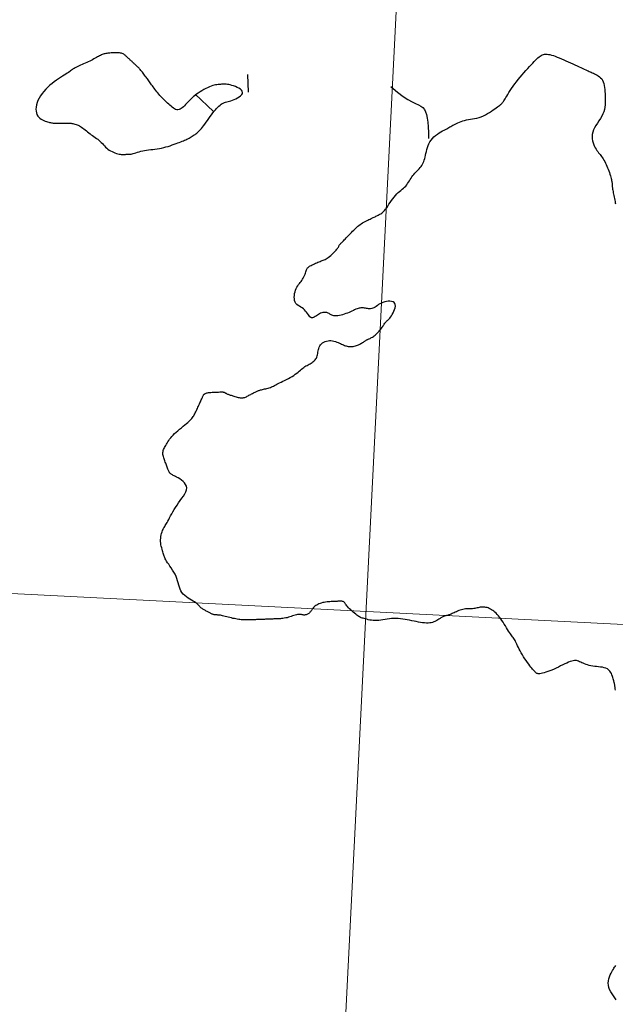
# Model space of a CAD drawing. Header units: millimetres. Extents: x 32690613 to 32693367, y 5343692 to 5344708.
# Tile 260 of 656: x 32692772 to 32692805, y 5343919 to 5343974. Entities that reach past the tile are written whole.
import ezdxf

# ---------------------------------------------------------------- set-up
doc = ezdxf.new("R2010")
doc.units = ezdxf.units.MM
doc.header["$LTSCALE"] = 20
doc.layers.get('0').update_dxf_attribs({"lineweight": 18})
doc.layers.get('Defpoints').update_dxf_attribs({"color": 11, "lineweight": 18})
doc.layers.add('02-DGM_HL_493.00', color=102, linetype='Continuous')

# ---------------------------------------------------------------- blocks, each defined once
blk = doc.blocks.new('A$C78070446')
for p, q in [((4470080.727, 5342716.075), (4470043.074, 5342296.396)), ((4469459.192, 5342510.292), (4470208.776, 5342443.041))]:
    blk.add_line(p, q)

msp = doc.modelspace()

# ---------------------------------------------------------------- linework, layer by layer
at = {"layer": '02-DGM_HL_493.00', "elevation": 493, "flags": 128}
msp.add_lwpolyline([(32692781.045, 5343969.318), (32692780.985, 5343969.254), (32692780.925, 5343969.191), (32692780.865, 5343969.132), (32692780.805, 5343969.08), (32692780.744, 5343969.035), (32692780.683, 5343968.999), (32692780.621, 5343968.976), (32692780.559, 5343968.966), (32692780.496, 5343968.971), (32692780.433, 5343968.989), (32692780.369, 5343969.02), (32692780.305, 5343969.06), (32692780.241, 5343969.108), (32692780.176, 5343969.162), (32692780.111, 5343969.22), (32692780.046, 5343969.279), (32692779.981, 5343969.339), (32692779.917, 5343969.4), (32692779.852, 5343969.46), (32692779.789, 5343969.522), (32692779.726, 5343969.584), (32692779.664, 5343969.647), (32692779.603, 5343969.711), (32692779.543, 5343969.777), (32692779.485, 5343969.844), (32692779.428, 5343969.912), (32692779.374, 5343969.981), (32692779.32, 5343970.049), (32692779.269, 5343970.117), (32692779.22, 5343970.184), (32692779.173, 5343970.249), (32692779.127, 5343970.311), (32692779.084, 5343970.37), (32692779.043, 5343970.427), (32692779.003, 5343970.482), (32692778.964, 5343970.536), (32692778.926, 5343970.589), (32692778.888, 5343970.642), (32692778.849, 5343970.695), (32692778.81, 5343970.749), (32692778.77, 5343970.804), (32692778.729, 5343970.86), (32692778.688, 5343970.917), (32692778.646, 5343970.973), (32692778.605, 5343971.028), (32692778.564, 5343971.08), (32692778.524, 5343971.131), (32692778.485, 5343971.178), (32692778.447, 5343971.222), (32692778.411, 5343971.262), (32692778.376, 5343971.299), (32692778.341, 5343971.334), (32692778.308, 5343971.367), (32692778.275, 5343971.399), (32692778.242, 5343971.429), (32692778.21, 5343971.459), (32692778.177, 5343971.489), (32692778.145, 5343971.519), (32692778.112, 5343971.549), (32692778.08, 5343971.579), (32692778.047, 5343971.609), (32692778.015, 5343971.639), (32692777.983, 5343971.669), (32692777.95, 5343971.699), (32692777.918, 5343971.729), (32692777.885, 5343971.759), (32692777.853, 5343971.789), (32692777.82, 5343971.819), (32692777.788, 5343971.849), (32692777.755, 5343971.879), (32692777.723, 5343971.909), (32692777.691, 5343971.939), (32692777.658, 5343971.969), (32692777.625, 5343971.999), (32692777.591, 5343972.027), (32692777.556, 5343972.054), (32692777.519, 5343972.079), (32692777.479, 5343972.101), (32692777.437, 5343972.12), (32692777.391, 5343972.136), (32692777.342, 5343972.148), (32692777.289, 5343972.156), (32692777.234, 5343972.162), (32692777.176, 5343972.164), (32692777.117, 5343972.165), (32692777.056, 5343972.164), (32692776.994, 5343972.162), (32692776.931, 5343972.16), (32692776.869, 5343972.157), (32692776.807, 5343972.155), (32692776.746, 5343972.151), (32692776.685, 5343972.147), (32692776.626, 5343972.141), (32692776.569, 5343972.134), (32692776.514, 5343972.125), (32692776.461, 5343972.114), (32692776.41, 5343972.1), (32692776.361, 5343972.084), (32692776.313, 5343972.065), (32692776.265, 5343972.044), (32692776.216, 5343972.019), (32692776.164, 5343971.993), (32692776.11, 5343971.963), (32692776.051, 5343971.931), (32692775.987, 5343971.896), (32692775.919, 5343971.859), (32692775.846, 5343971.82), (32692775.77, 5343971.779), (32692775.691, 5343971.738), (32692775.608, 5343971.697), (32692775.524, 5343971.655), (32692775.438, 5343971.615), (32692775.35, 5343971.576), (32692775.262, 5343971.538), (32692775.176, 5343971.5), (32692775.091, 5343971.464), (32692775.009, 5343971.429), (32692774.932, 5343971.394), (32692774.861, 5343971.36), (32692774.796, 5343971.326), (32692774.738, 5343971.292), (32692774.686, 5343971.258), (32692774.636, 5343971.224), (32692774.587, 5343971.187), (32692774.537, 5343971.149), (32692774.482, 5343971.108), (32692774.42, 5343971.064), (32692774.349, 5343971.017), (32692774.267, 5343970.964), (32692774.175, 5343970.907), (32692774.075, 5343970.845), (32692773.967, 5343970.777), (32692773.854, 5343970.704), (32692773.737, 5343970.623), (32692773.617, 5343970.536), (32692773.496, 5343970.441), (32692773.375, 5343970.339), (32692773.257, 5343970.23), (32692773.142, 5343970.115), (32692773.034, 5343969.996), (32692772.933, 5343969.873), (32692772.843, 5343969.747), (32692772.764, 5343969.62), (32692772.699, 5343969.493), (32692772.649, 5343969.366), (32692772.614, 5343969.241), (32692772.594, 5343969.12), (32692772.588, 5343969.004), (32692772.595, 5343968.894), (32692772.615, 5343968.792), (32692772.647, 5343968.699), (32692772.691, 5343968.617), (32692772.747, 5343968.546), (32692772.811, 5343968.487), (32692772.881, 5343968.437), (32692772.956, 5343968.396), (32692773.032, 5343968.362), (32692773.107, 5343968.334), (32692773.179, 5343968.311), (32692773.246, 5343968.291), (32692773.306, 5343968.274), (32692773.359, 5343968.259), (32692773.409, 5343968.246), (32692773.455, 5343968.235), (32692773.501, 5343968.226), (32692773.548, 5343968.219), (32692773.598, 5343968.213), (32692773.653, 5343968.209), (32692773.713, 5343968.207), (32692773.778, 5343968.206), (32692773.847, 5343968.207), (32692773.918, 5343968.208), (32692773.99, 5343968.209), (32692774.061, 5343968.212), (32692774.13, 5343968.214), (32692774.194, 5343968.217), (32692774.254, 5343968.219), (32692774.31, 5343968.221), (32692774.363, 5343968.222), (32692774.413, 5343968.222), (32692774.462, 5343968.22), (32692774.511, 5343968.217), (32692774.561, 5343968.212), (32692774.612, 5343968.205), (32692774.666, 5343968.196), (32692774.722, 5343968.183), (32692774.78, 5343968.167), (32692774.84, 5343968.148), (32692774.901, 5343968.125), (32692774.964, 5343968.098), (32692775.027, 5343968.066), (32692775.091, 5343968.029), (32692775.155, 5343967.988), (32692775.22, 5343967.942), (32692775.285, 5343967.892), (32692775.351, 5343967.84), (32692775.418, 5343967.786), (32692775.485, 5343967.731), (32692775.554, 5343967.676), (32692775.624, 5343967.622), (32692775.696, 5343967.569), (32692775.768, 5343967.517), (32692775.841, 5343967.466), (32692775.914, 5343967.414), (32692775.986, 5343967.362), (32692776.056, 5343967.308), (32692776.125, 5343967.252), (32692776.191, 5343967.194), (32692776.255, 5343967.132), (32692776.317, 5343967.069), (32692776.377, 5343967.004), (32692776.438, 5343966.94), (32692776.5, 5343966.876), (32692776.564, 5343966.816), (32692776.631, 5343966.758), (32692776.703, 5343966.705), (32692776.779, 5343966.658), (32692776.859, 5343966.616), (32692776.94, 5343966.579), (32692777.022, 5343966.548), (32692777.103, 5343966.521), (32692777.181, 5343966.5), (32692777.254, 5343966.483), (32692777.32, 5343966.471), (32692777.38, 5343966.463), (32692777.432, 5343966.458), (32692777.478, 5343966.457), (32692777.519, 5343966.458), (32692777.556, 5343966.46), (32692777.591, 5343966.463), (32692777.623, 5343966.465), (32692777.654, 5343966.467), (32692777.686, 5343966.468), (32692777.718, 5343966.468), (32692777.752, 5343966.467), (32692777.79, 5343966.468), (32692777.831, 5343966.471), (32692777.877, 5343966.476), (32692777.928, 5343966.484), (32692777.987, 5343966.497), (32692778.052, 5343966.514), (32692778.125, 5343966.535), (32692778.205, 5343966.559), (32692778.291, 5343966.585), (32692778.382, 5343966.611), (32692778.48, 5343966.637), (32692778.582, 5343966.661), (32692778.688, 5343966.683), (32692778.799, 5343966.701), (32692778.913, 5343966.716), (32692779.03, 5343966.73), (32692779.15, 5343966.744), (32692779.271, 5343966.758), (32692779.394, 5343966.775), (32692779.518, 5343966.794), (32692779.642, 5343966.817), (32692779.766, 5343966.845), (32692779.889, 5343966.878), (32692780.009, 5343966.913), (32692780.127, 5343966.951), (32692780.24, 5343966.99), (32692780.349, 5343967.029), (32692780.452, 5343967.067), (32692780.548, 5343967.103), (32692780.637, 5343967.136), (32692780.719, 5343967.168), (32692780.795, 5343967.197), (32692780.867, 5343967.226), (32692780.934, 5343967.254), (32692780.999, 5343967.282), (32692781.061, 5343967.311), (32692781.123, 5343967.342), (32692781.184, 5343967.375), (32692781.245, 5343967.409), (32692781.304, 5343967.444), (32692781.362, 5343967.48), (32692781.418, 5343967.516), (32692781.472, 5343967.552), (32692781.523, 5343967.587), (32692781.57, 5343967.621), (32692781.614, 5343967.653), (32692781.656, 5343967.686), (32692781.696, 5343967.72), (32692781.737, 5343967.759), (32692781.78, 5343967.803), (32692781.825, 5343967.854), (32692781.875, 5343967.914), (32692781.932, 5343967.985), (32692781.994, 5343968.069), (32692782.063, 5343968.162), (32692782.137, 5343968.263), (32692782.214, 5343968.369), (32692782.292, 5343968.478), (32692782.371, 5343968.586), (32692782.449, 5343968.692), (32692782.525, 5343968.792), (32692782.598, 5343968.885), (32692782.668, 5343968.97), (32692782.735, 5343969.047), (32692782.8, 5343969.116), (32692782.863, 5343969.177), (32692782.925, 5343969.23), (32692782.986, 5343969.276), (32692783.047, 5343969.313), (32692783.109, 5343969.343), (32692783.171, 5343969.368), (32692783.236, 5343969.388), (32692783.304, 5343969.407), (32692783.376, 5343969.425), (32692783.452, 5343969.446), (32692783.535, 5343969.471), (32692783.624, 5343969.502), (32692783.719, 5343969.541), (32692783.817, 5343969.587), (32692783.913, 5343969.638), (32692784.002, 5343969.694), (32692784.079, 5343969.754), (32692784.139, 5343969.816), (32692784.178, 5343969.879), (32692784.19, 5343969.942), (32692784.173, 5343970.003), (32692784.129, 5343970.063), (32692784.064, 5343970.12), (32692783.983, 5343970.173), (32692783.89, 5343970.222), (32692783.791, 5343970.266), (32692783.689, 5343970.304), (32692783.591, 5343970.335), (32692783.5, 5343970.359), (32692783.416, 5343970.377), (32692783.338, 5343970.388), (32692783.266, 5343970.395), (32692783.197, 5343970.399), (32692783.131, 5343970.399), (32692783.068, 5343970.398), (32692783.005, 5343970.396), (32692782.942, 5343970.393), (32692782.879, 5343970.389), (32692782.813, 5343970.384), (32692782.745, 5343970.375), (32692782.673, 5343970.362), (32692782.596, 5343970.345), (32692782.514, 5343970.321), (32692782.425, 5343970.29), (32692782.329, 5343970.251), (32692782.228, 5343970.205), (32692782.123, 5343970.153), (32692782.016, 5343970.096), (32692781.909, 5343970.036), (32692781.804, 5343969.972), (32692781.704, 5343969.907), (32692781.609, 5343969.841), (32692781.521, 5343969.775), (32692781.441, 5343969.709), (32692781.366, 5343969.644), (32692781.296, 5343969.578), (32692781.23, 5343969.513), (32692781.167, 5343969.448), (32692781.106, 5343969.383)], close=True, dxfattribs=at)
for points in [[(32692805.124, 5343936.4), (32692805.113, 5343936.458), (32692805.105, 5343936.51), (32692805.099, 5343936.555), (32692805.093, 5343936.596), (32692805.089, 5343936.632), (32692805.086, 5343936.665), (32692805.082, 5343936.695), (32692805.078, 5343936.723), (32692805.073, 5343936.751), (32692805.068, 5343936.779), (32692805.061, 5343936.809), (32692805.053, 5343936.842), (32692805.042, 5343936.879), (32692805.03, 5343936.922), (32692805.016, 5343936.972), (32692804.999, 5343937.029), (32692804.98, 5343937.095), (32692804.956, 5343937.167), (32692804.928, 5343937.244), (32692804.893, 5343937.321), (32692804.851, 5343937.396), (32692804.8, 5343937.467), (32692804.74, 5343937.53), (32692804.669, 5343937.583), (32692804.587, 5343937.624), (32692804.494, 5343937.654), (32692804.394, 5343937.676), (32692804.288, 5343937.692), (32692804.179, 5343937.704), (32692804.068, 5343937.714), (32692803.958, 5343937.726), (32692803.851, 5343937.74), (32692803.749, 5343937.759), (32692803.652, 5343937.783), (32692803.559, 5343937.81), (32692803.472, 5343937.84), (32692803.39, 5343937.871), (32692803.313, 5343937.903), (32692803.242, 5343937.934), (32692803.175, 5343937.964), (32692803.114, 5343937.991), (32692803.056, 5343938.015), (32692803, 5343938.035), (32692802.943, 5343938.049), (32692802.883, 5343938.056), (32692802.82, 5343938.056), (32692802.75, 5343938.047), (32692802.672, 5343938.028), (32692802.585, 5343937.999), (32692802.489, 5343937.96), (32692802.386, 5343937.914), (32692802.276, 5343937.863), (32692802.161, 5343937.807), (32692802.042, 5343937.749), (32692801.921, 5343937.69), (32692801.798, 5343937.632), (32692801.676, 5343937.577), (32692801.555, 5343937.524), (32692801.436, 5343937.476), (32692801.323, 5343937.433), (32692801.216, 5343937.395), (32692801.117, 5343937.363), (32692801.027, 5343937.338), (32692800.949, 5343937.321), (32692800.882, 5343937.312), (32692800.827, 5343937.31), (32692800.781, 5343937.314), (32692800.744, 5343937.323), (32692800.712, 5343937.337), (32692800.686, 5343937.354), (32692800.662, 5343937.373), (32692800.64, 5343937.392), (32692800.618, 5343937.413), (32692800.596, 5343937.434), (32692800.571, 5343937.459), (32692800.543, 5343937.489), (32692800.51, 5343937.525), (32692800.473, 5343937.57), (32692800.429, 5343937.623), (32692800.378, 5343937.688), (32692800.32, 5343937.765), (32692800.255, 5343937.852), (32692800.185, 5343937.948), (32692800.112, 5343938.051), (32692800.039, 5343938.158), (32692799.967, 5343938.268), (32692799.897, 5343938.378), (32692799.833, 5343938.487), (32692799.775, 5343938.592), (32692799.722, 5343938.693), (32692799.675, 5343938.789), (32692799.632, 5343938.88), (32692799.592, 5343938.965), (32692799.555, 5343939.045), (32692799.52, 5343939.117), (32692799.486, 5343939.182), (32692799.452, 5343939.24), (32692799.419, 5343939.292), (32692799.384, 5343939.341), (32692799.348, 5343939.39), (32692799.309, 5343939.441), (32692799.269, 5343939.496), (32692799.225, 5343939.558), (32692799.177, 5343939.629), (32692799.125, 5343939.71), (32692799.069, 5343939.801), (32692799.01, 5343939.898), (32692798.949, 5343940), (32692798.885, 5343940.104), (32692798.82, 5343940.207), (32692798.754, 5343940.307), (32692798.688, 5343940.402), (32692798.622, 5343940.489), (32692798.556, 5343940.569), (32692798.491, 5343940.642), (32692798.426, 5343940.708), (32692798.361, 5343940.767), (32692798.296, 5343940.82), (32692798.232, 5343940.868), (32692798.168, 5343940.91), (32692798.104, 5343940.946), (32692798.04, 5343940.978), (32692797.976, 5343941.004), (32692797.913, 5343941.025), (32692797.85, 5343941.041), (32692797.787, 5343941.051), (32692797.724, 5343941.056), (32692797.662, 5343941.057), (32692797.599, 5343941.052), (32692797.537, 5343941.043), (32692797.475, 5343941.031), (32692797.413, 5343941.018), (32692797.351, 5343941.004), (32692797.289, 5343940.99), (32692797.227, 5343940.979), (32692797.164, 5343940.97), (32692797.102, 5343940.966), (32692797.039, 5343940.964), (32692796.976, 5343940.964), (32692796.911, 5343940.964), (32692796.845, 5343940.963), (32692796.778, 5343940.961), (32692796.709, 5343940.955), (32692796.637, 5343940.944), (32692796.564, 5343940.928), (32692796.489, 5343940.908), (32692796.413, 5343940.883), (32692796.338, 5343940.856), (32692796.265, 5343940.826), (32692796.194, 5343940.796), (32692796.125, 5343940.767), (32692796.062, 5343940.738), (32692796.003, 5343940.712), (32692795.948, 5343940.688), (32692795.898, 5343940.666), (32692795.853, 5343940.647), (32692795.81, 5343940.629), (32692795.771, 5343940.614), (32692795.734, 5343940.602), (32692795.7, 5343940.591), (32692795.668, 5343940.582), (32692795.638, 5343940.575), (32692795.609, 5343940.569), (32692795.58, 5343940.562), (32692795.552, 5343940.556), (32692795.523, 5343940.548), (32692795.494, 5343940.538), (32692795.464, 5343940.526), (32692795.432, 5343940.511), (32692795.399, 5343940.493), (32692795.364, 5343940.472), (32692795.327, 5343940.449), (32692795.288, 5343940.424), (32692795.246, 5343940.397), (32692795.202, 5343940.368), (32692795.154, 5343940.339), (32692795.104, 5343940.308), (32692795.05, 5343940.278), (32692794.991, 5343940.249), (32692794.927, 5343940.223), (32692794.858, 5343940.199), (32692794.783, 5343940.18), (32692794.701, 5343940.166), (32692794.611, 5343940.159), (32692794.513, 5343940.159), (32692794.409, 5343940.165), (32692794.298, 5343940.178), (32692794.182, 5343940.194), (32692794.062, 5343940.215), (32692793.939, 5343940.238), (32692793.814, 5343940.264), (32692793.688, 5343940.29), (32692793.562, 5343940.316), (32692793.436, 5343940.341), (32692793.31, 5343940.364), (32692793.184, 5343940.385), (32692793.059, 5343940.401), (32692792.933, 5343940.413), (32692792.808, 5343940.418), (32692792.683, 5343940.417), (32692792.558, 5343940.409), (32692792.434, 5343940.395), (32692792.311, 5343940.376), (32692792.19, 5343940.356), (32692792.071, 5343940.336), (32692791.954, 5343940.318), (32692791.839, 5343940.305), (32692791.728, 5343940.297), (32692791.621, 5343940.296), (32692791.518, 5343940.302), (32692791.419, 5343940.314), (32692791.326, 5343940.33), (32692791.238, 5343940.348), (32692791.157, 5343940.368), (32692791.082, 5343940.388), (32692791.015, 5343940.408), (32692790.955, 5343940.425), (32692790.902, 5343940.442), (32692790.853, 5343940.459), (32692790.806, 5343940.478), (32692790.759, 5343940.5), (32692790.711, 5343940.527), (32692790.66, 5343940.56), (32692790.605, 5343940.6), (32692790.542, 5343940.649), (32692790.475, 5343940.705), (32692790.406, 5343940.765), (32692790.335, 5343940.829), (32692790.266, 5343940.895), (32692790.2, 5343940.96), (32692790.139, 5343941.022), (32692790.085, 5343941.08), (32692790.041, 5343941.133), (32692790.004, 5343941.179), (32692789.974, 5343941.22), (32692789.948, 5343941.256), (32692789.926, 5343941.286), (32692789.906, 5343941.312), (32692789.887, 5343941.333), (32692789.866, 5343941.35), (32692789.844, 5343941.363), (32692789.819, 5343941.372), (32692789.792, 5343941.378), (32692789.764, 5343941.382), (32692789.735, 5343941.384), (32692789.705, 5343941.384), (32692789.674, 5343941.384), (32692789.643, 5343941.383), (32692789.611, 5343941.381), (32692789.579, 5343941.38), (32692789.545, 5343941.379), (32692789.507, 5343941.377), (32692789.466, 5343941.376), (32692789.42, 5343941.374), (32692789.368, 5343941.372), (32692789.31, 5343941.37), (32692789.243, 5343941.367), (32692789.171, 5343941.364), (32692789.094, 5343941.359), (32692789.013, 5343941.353), (32692788.931, 5343941.345), (32692788.848, 5343941.334), (32692788.766, 5343941.32), (32692788.687, 5343941.304), (32692788.611, 5343941.283), (32692788.54, 5343941.259), (32692788.473, 5343941.232), (32692788.411, 5343941.203), (32692788.353, 5343941.17), (32692788.3, 5343941.136), (32692788.252, 5343941.1), (32692788.21, 5343941.063), (32692788.172, 5343941.024), (32692788.138, 5343940.985), (32692788.108, 5343940.946), (32692788.08, 5343940.906), (32692788.054, 5343940.868), (32692788.027, 5343940.831), (32692788, 5343940.795), (32692787.971, 5343940.761), (32692787.94, 5343940.73), (32692787.906, 5343940.702), (32692787.87, 5343940.677), (32692787.833, 5343940.655), (32692787.794, 5343940.637), (32692787.754, 5343940.624), (32692787.713, 5343940.615), (32692787.671, 5343940.611), (32692787.629, 5343940.611), (32692787.587, 5343940.616), (32692787.543, 5343940.622), (32692787.497, 5343940.63), (32692787.448, 5343940.636), (32692787.397, 5343940.64), (32692787.341, 5343940.64), (32692787.281, 5343940.634), (32692787.217, 5343940.622), (32692787.148, 5343940.605), (32692787.076, 5343940.583), (32692787.001, 5343940.559), (32692786.924, 5343940.533), (32692786.845, 5343940.507), (32692786.766, 5343940.483), (32692786.688, 5343940.461), (32692786.61, 5343940.443), (32692786.533, 5343940.429), (32692786.457, 5343940.418), (32692786.384, 5343940.41), (32692786.312, 5343940.404), (32692786.243, 5343940.4), (32692786.176, 5343940.397), (32692786.112, 5343940.394), (32692786.051, 5343940.392), (32692785.993, 5343940.389), (32692785.937, 5343940.387), (32692785.883, 5343940.385), (32692785.831, 5343940.383), (32692785.779, 5343940.381), (32692785.729, 5343940.379), (32692785.679, 5343940.377), (32692785.629, 5343940.375), (32692785.578, 5343940.373), (32692785.527, 5343940.371), (32692785.475, 5343940.369), (32692785.421, 5343940.367), (32692785.365, 5343940.365), (32692785.307, 5343940.363), (32692785.246, 5343940.36), (32692785.182, 5343940.358), (32692785.116, 5343940.355), (32692785.048, 5343940.353), (32692784.979, 5343940.35), (32692784.911, 5343940.347), (32692784.843, 5343940.345), (32692784.777, 5343940.342), (32692784.713, 5343940.339), (32692784.652, 5343940.337), (32692784.593, 5343940.335), (32692784.536, 5343940.333), (32692784.48, 5343940.332), (32692784.423, 5343940.332), (32692784.366, 5343940.333), (32692784.307, 5343940.335), (32692784.246, 5343940.338), (32692784.182, 5343940.342), (32692784.114, 5343940.348), (32692784.044, 5343940.356), (32692783.971, 5343940.366), (32692783.895, 5343940.377), (32692783.816, 5343940.39), (32692783.735, 5343940.406), (32692783.651, 5343940.423), (32692783.564, 5343940.443), (32692783.477, 5343940.464), (32692783.39, 5343940.486), (32692783.304, 5343940.507), (32692783.221, 5343940.529), (32692783.143, 5343940.549), (32692783.069, 5343940.566), (32692783.002, 5343940.581), (32692782.943, 5343940.593), (32692782.891, 5343940.601), (32692782.845, 5343940.607), (32692782.804, 5343940.611), (32692782.768, 5343940.614), (32692782.735, 5343940.615), (32692782.704, 5343940.617), (32692782.676, 5343940.618), (32692782.648, 5343940.621), (32692782.62, 5343940.624), (32692782.593, 5343940.629), (32692782.565, 5343940.635), (32692782.538, 5343940.643), (32692782.509, 5343940.652), (32692782.479, 5343940.663), (32692782.448, 5343940.676), (32692782.415, 5343940.692), (32692782.381, 5343940.709), (32692782.346, 5343940.728), (32692782.309, 5343940.748), (32692782.271, 5343940.769), (32692782.233, 5343940.791), (32692782.193, 5343940.813), (32692782.153, 5343940.834), (32692782.112, 5343940.855), (32692782.071, 5343940.876), (32692782.031, 5343940.898), (32692781.991, 5343940.92), (32692781.952, 5343940.943), (32692781.915, 5343940.967), (32692781.879, 5343940.994), (32692781.845, 5343941.022), (32692781.814, 5343941.054), (32692781.783, 5343941.088), (32692781.75, 5343941.124), (32692781.715, 5343941.163), (32692781.674, 5343941.205), (32692781.625, 5343941.248), (32692781.568, 5343941.294), (32692781.499, 5343941.342), (32692781.418, 5343941.393), (32692781.328, 5343941.446), (32692781.231, 5343941.503), (32692781.133, 5343941.564), (32692781.035, 5343941.631), (32692780.942, 5343941.704), (32692780.857, 5343941.783), (32692780.784, 5343941.871), (32692780.725, 5343941.966), (32692780.677, 5343942.068), (32692780.639, 5343942.177), (32692780.606, 5343942.291), (32692780.574, 5343942.409), (32692780.541, 5343942.53), (32692780.503, 5343942.652), (32692780.456, 5343942.775), (32692780.399, 5343942.898), (32692780.333, 5343943.019), (32692780.262, 5343943.136), (32692780.188, 5343943.249), (32692780.114, 5343943.357), (32692780.043, 5343943.457), (32692779.978, 5343943.548), (32692779.923, 5343943.63), (32692779.878, 5343943.701), (32692779.844, 5343943.763), (32692779.818, 5343943.819), (32692779.798, 5343943.87), (32692779.783, 5343943.92), (32692779.769, 5343943.97), (32692779.754, 5343944.023), (32692779.738, 5343944.081), (32692779.718, 5343944.147), (32692779.696, 5343944.219), (32692779.672, 5343944.297), (32692779.648, 5343944.38), (32692779.627, 5343944.467), (32692779.608, 5343944.557), (32692779.594, 5343944.649), (32692779.587, 5343944.743), (32692779.587, 5343944.836), (32692779.594, 5343944.929), (32692779.607, 5343945.021), (32692779.625, 5343945.109), (32692779.647, 5343945.194), (32692779.672, 5343945.274), (32692779.699, 5343945.348), (32692779.728, 5343945.415), (32692779.757, 5343945.476), (32692779.786, 5343945.53), (32692779.817, 5343945.582), (32692779.849, 5343945.634), (32692779.884, 5343945.687), (32692779.92, 5343945.745), (32692779.959, 5343945.81), (32692780.001, 5343945.885), (32692780.047, 5343945.97), (32692780.096, 5343946.066), (32692780.151, 5343946.171), (32692780.21, 5343946.284), (32692780.275, 5343946.402), (32692780.346, 5343946.526), (32692780.423, 5343946.652), (32692780.508, 5343946.78), (32692780.6, 5343946.909), (32692780.695, 5343947.037), (32692780.788, 5343947.163), (32692780.874, 5343947.288), (32692780.949, 5343947.409), (32692781.007, 5343947.527), (32692781.044, 5343947.64), (32692781.054, 5343947.747), (32692781.036, 5343947.848), (32692780.991, 5343947.942), (32692780.927, 5343948.029), (32692780.847, 5343948.109), (32692780.758, 5343948.181), (32692780.665, 5343948.246), (32692780.574, 5343948.302), (32692780.489, 5343948.35), (32692780.415, 5343948.39), (32692780.351, 5343948.422), (32692780.298, 5343948.449), (32692780.253, 5343948.471), (32692780.215, 5343948.49), (32692780.183, 5343948.508), (32692780.157, 5343948.526), (32692780.134, 5343948.545), (32692780.113, 5343948.566), (32692780.095, 5343948.59), (32692780.078, 5343948.617), (32692780.062, 5343948.648), (32692780.046, 5343948.681), (32692780.031, 5343948.719), (32692780.015, 5343948.759), (32692779.998, 5343948.803), (32692779.98, 5343948.852), (32692779.961, 5343948.903), (32692779.94, 5343948.957), (32692779.919, 5343949.014), (32692779.897, 5343949.073), (32692779.874, 5343949.133), (32692779.851, 5343949.194), (32692779.828, 5343949.256), (32692779.805, 5343949.317), (32692779.782, 5343949.379), (32692779.762, 5343949.44), (32692779.744, 5343949.5), (32692779.729, 5343949.56), (32692779.719, 5343949.619), (32692779.714, 5343949.678), (32692779.715, 5343949.735), (32692779.722, 5343949.791), (32692779.736, 5343949.846), (32692779.755, 5343949.901), (32692779.779, 5343949.956), (32692779.807, 5343950.013), (32692779.84, 5343950.07), (32692779.875, 5343950.13), (32692779.914, 5343950.193), (32692779.954, 5343950.259), (32692779.997, 5343950.327), (32692780.044, 5343950.399), (32692780.096, 5343950.472), (32692780.153, 5343950.549), (32692780.217, 5343950.627), (32692780.289, 5343950.707), (32692780.368, 5343950.789), (32692780.457, 5343950.872), (32692780.552, 5343950.956), (32692780.652, 5343951.039), (32692780.753, 5343951.121), (32692780.852, 5343951.201), (32692780.949, 5343951.278), (32692781.038, 5343951.35), (32692781.119, 5343951.419), (32692781.189, 5343951.482), (32692781.249, 5343951.54), (32692781.301, 5343951.594), (32692781.345, 5343951.646), (32692781.383, 5343951.697), (32692781.417, 5343951.747), (32692781.448, 5343951.798), (32692781.478, 5343951.85), (32692781.507, 5343951.904), (32692781.536, 5343951.961), (32692781.565, 5343952.02), (32692781.594, 5343952.08), (32692781.623, 5343952.142), (32692781.652, 5343952.204), (32692781.68, 5343952.268), (32692781.709, 5343952.331), (32692781.738, 5343952.395), (32692781.766, 5343952.458), (32692781.794, 5343952.519), (32692781.821, 5343952.579), (32692781.847, 5343952.636), (32692781.871, 5343952.689), (32692781.894, 5343952.739), (32692781.914, 5343952.784), (32692781.932, 5343952.824), (32692781.948, 5343952.859), (32692781.963, 5343952.89), (32692781.976, 5343952.917), (32692781.99, 5343952.941), (32692782.003, 5343952.962), (32692782.016, 5343952.98), (32692782.031, 5343952.997), (32692782.046, 5343953.013), (32692782.065, 5343953.027), (32692782.086, 5343953.04), (32692782.112, 5343953.052), (32692782.143, 5343953.063), (32692782.18, 5343953.073), (32692782.225, 5343953.082), (32692782.277, 5343953.09), (32692782.338, 5343953.097), (32692782.407, 5343953.103), (32692782.48, 5343953.109), (32692782.556, 5343953.113), (32692782.633, 5343953.117), (32692782.708, 5343953.121), (32692782.78, 5343953.124), (32692782.846, 5343953.126), (32692782.904, 5343953.129), (32692782.956, 5343953.13), (32692783.001, 5343953.131), (32692783.041, 5343953.131), (32692783.075, 5343953.13), (32692783.106, 5343953.127), (32692783.132, 5343953.122), (32692783.157, 5343953.115), (32692783.179, 5343953.106), (32692783.199, 5343953.096), (32692783.219, 5343953.083), (32692783.24, 5343953.07), (32692783.262, 5343953.056), (32692783.285, 5343953.041), (32692783.311, 5343953.026), (32692783.341, 5343953.011), (32692783.375, 5343952.997), (32692783.413, 5343952.983), (32692783.455, 5343952.97), (32692783.5, 5343952.956), (32692783.548, 5343952.942), (32692783.599, 5343952.927), (32692783.652, 5343952.912), (32692783.707, 5343952.895), (32692783.764, 5343952.877), (32692783.823, 5343952.859), (32692783.881, 5343952.841), (32692783.94, 5343952.825), (32692783.999, 5343952.812), (32692784.056, 5343952.801), (32692784.112, 5343952.795), (32692784.165, 5343952.794), (32692784.216, 5343952.799), (32692784.264, 5343952.81), (32692784.311, 5343952.825), (32692784.357, 5343952.843), (32692784.403, 5343952.865), (32692784.448, 5343952.89), (32692784.495, 5343952.916), (32692784.543, 5343952.942), (32692784.593, 5343952.969), (32692784.644, 5343952.996), (32692784.696, 5343953.022), (32692784.747, 5343953.048), (32692784.798, 5343953.073), (32692784.847, 5343953.096), (32692784.893, 5343953.118), (32692784.936, 5343953.139), (32692784.975, 5343953.157), (32692785.011, 5343953.174), (32692785.046, 5343953.19), (32692785.081, 5343953.204), (32692785.117, 5343953.218), (32692785.156, 5343953.231), (32692785.199, 5343953.244), (32692785.247, 5343953.256), (32692785.301, 5343953.27), (32692785.36, 5343953.283), (32692785.424, 5343953.298), (32692785.49, 5343953.313), (32692785.557, 5343953.329), (32692785.625, 5343953.347), (32692785.691, 5343953.367), (32692785.754, 5343953.388), (32692785.814, 5343953.411), (32692785.872, 5343953.436), (32692785.929, 5343953.463), (32692785.987, 5343953.493), (32692786.048, 5343953.526), (32692786.114, 5343953.561), (32692786.186, 5343953.599), (32692786.266, 5343953.639), (32692786.355, 5343953.683), (32692786.451, 5343953.73), (32692786.552, 5343953.779), (32692786.657, 5343953.831), (32692786.762, 5343953.885), (32692786.867, 5343953.941), (32692786.967, 5343953.999), (32692787.062, 5343954.058), (32692787.15, 5343954.119), (32692787.231, 5343954.179), (32692787.306, 5343954.24), (32692787.376, 5343954.299), (32692787.443, 5343954.356), (32692787.506, 5343954.411), (32692787.568, 5343954.462), (32692787.629, 5343954.509), (32692787.69, 5343954.55), (32692787.75, 5343954.588), (32692787.81, 5343954.622), (32692787.87, 5343954.653), (32692787.928, 5343954.684), (32692787.984, 5343954.714), (32692788.039, 5343954.745), (32692788.091, 5343954.777), (32692788.14, 5343954.811), (32692788.187, 5343954.849), (32692788.23, 5343954.889), (32692788.269, 5343954.933), (32692788.304, 5343954.981), (32692788.335, 5343955.033), (32692788.361, 5343955.089), (32692788.382, 5343955.15), (32692788.398, 5343955.215), (32692788.411, 5343955.284), (32692788.422, 5343955.356), (32692788.434, 5343955.43), (32692788.448, 5343955.503), (32692788.467, 5343955.575), (32692788.493, 5343955.645), (32692788.527, 5343955.711), (32692788.571, 5343955.773), (32692788.625, 5343955.829), (32692788.686, 5343955.879), (32692788.755, 5343955.922), (32692788.829, 5343955.957), (32692788.907, 5343955.984), (32692788.988, 5343956.002), (32692789.071, 5343956.01), (32692789.154, 5343956.009), (32692789.238, 5343955.998), (32692789.32, 5343955.981), (32692789.4, 5343955.957), (32692789.478, 5343955.93), (32692789.552, 5343955.9), (32692789.623, 5343955.87), (32692789.689, 5343955.84), (32692789.751, 5343955.812), (32692789.807, 5343955.787), (32692789.861, 5343955.765), (32692789.912, 5343955.744), (32692789.962, 5343955.727), (32692790.011, 5343955.712), (32692790.061, 5343955.699), (32692790.112, 5343955.69), (32692790.166, 5343955.683), (32692790.222, 5343955.679), (32692790.279, 5343955.678), (32692790.338, 5343955.68), (32692790.399, 5343955.687), (32692790.46, 5343955.697), (32692790.521, 5343955.711), (32692790.583, 5343955.73), (32692790.645, 5343955.754), (32692790.705, 5343955.781), (32692790.764, 5343955.81), (32692790.821, 5343955.841), (32692790.875, 5343955.873), (32692790.925, 5343955.904), (32692790.971, 5343955.933), (32692791.012, 5343955.96), (32692791.048, 5343955.983), (32692791.079, 5343956.003), (32692791.106, 5343956.02), (32692791.132, 5343956.036), (32692791.156, 5343956.05), (32692791.181, 5343956.063), (32692791.207, 5343956.076), (32692791.236, 5343956.089), (32692791.269, 5343956.104), (32692791.305, 5343956.12), (32692791.345, 5343956.138), (32692791.387, 5343956.158), (32692791.433, 5343956.183), (32692791.481, 5343956.211), (32692791.531, 5343956.244), (32692791.583, 5343956.282), (32692791.637, 5343956.326), (32692791.692, 5343956.375), (32692791.747, 5343956.428), (32692791.8, 5343956.483), (32692791.853, 5343956.54), (32692791.902, 5343956.597), (32692791.949, 5343956.653), (32692791.991, 5343956.708), (32692792.028, 5343956.761), (32692792.061, 5343956.81), (32692792.091, 5343956.857), (32692792.119, 5343956.901), (32692792.145, 5343956.942), (32692792.171, 5343956.981), (32692792.199, 5343957.017), (32692792.227, 5343957.051), (32692792.259, 5343957.083), (32692792.293, 5343957.114), (32692792.329, 5343957.146), (32692792.368, 5343957.182), (32692792.41, 5343957.223), (32692792.453, 5343957.271), (32692792.499, 5343957.329), (32692792.547, 5343957.397), (32692792.597, 5343957.478), (32692792.646, 5343957.568), (32692792.69, 5343957.664), (32692792.728, 5343957.762), (32692792.755, 5343957.858), (32692792.768, 5343957.949), (32692792.765, 5343958.031), (32692792.742, 5343958.1), (32692792.698, 5343958.153), (32692792.635, 5343958.191), (32692792.556, 5343958.214), (32692792.466, 5343958.225), (32692792.369, 5343958.223), (32692792.269, 5343958.21), (32692792.169, 5343958.188), (32692792.073, 5343958.157), (32692791.984, 5343958.119), (32692791.903, 5343958.075), (32692791.827, 5343958.029), (32692791.757, 5343957.981), (32692791.69, 5343957.935), (32692791.626, 5343957.893), (32692791.564, 5343957.857), (32692791.502, 5343957.829), (32692791.44, 5343957.811), (32692791.378, 5343957.801), (32692791.317, 5343957.799), (32692791.256, 5343957.802), (32692791.197, 5343957.809), (32692791.139, 5343957.819), (32692791.083, 5343957.829), (32692791.029, 5343957.838), (32692790.978, 5343957.845), (32692790.928, 5343957.85), (32692790.88, 5343957.85), (32692790.831, 5343957.848), (32692790.781, 5343957.841), (32692790.728, 5343957.83), (32692790.673, 5343957.815), (32692790.614, 5343957.794), (32692790.55, 5343957.768), (32692790.481, 5343957.738), (32692790.408, 5343957.705), (32692790.331, 5343957.669), (32692790.25, 5343957.632), (32692790.167, 5343957.595), (32692790.08, 5343957.559), (32692789.99, 5343957.525), (32692789.899, 5343957.494), (32692789.807, 5343957.467), (32692789.716, 5343957.443), (32692789.626, 5343957.424), (32692789.54, 5343957.41), (32692789.459, 5343957.402), (32692789.384, 5343957.4), (32692789.317, 5343957.404), (32692789.258, 5343957.416), (32692789.207, 5343957.433), (32692789.162, 5343957.454), (32692789.12, 5343957.477), (32692789.081, 5343957.502), (32692789.042, 5343957.527), (32692789.003, 5343957.549), (32692788.96, 5343957.568), (32692788.914, 5343957.583), (32692788.863, 5343957.592), (32692788.809, 5343957.596), (32692788.753, 5343957.594), (32692788.694, 5343957.585), (32692788.634, 5343957.57), (32692788.573, 5343957.547), (32692788.512, 5343957.518), (32692788.451, 5343957.481), (32692788.39, 5343957.439), (32692788.331, 5343957.397), (32692788.273, 5343957.357), (32692788.217, 5343957.323), (32692788.163, 5343957.299), (32692788.111, 5343957.287), (32692788.062, 5343957.291), (32692788.016, 5343957.314), (32692787.972, 5343957.354), (32692787.928, 5343957.406), (32692787.883, 5343957.467), (32692787.836, 5343957.534), (32692787.786, 5343957.603), (32692787.731, 5343957.671), (32692787.669, 5343957.735), (32692787.601, 5343957.791), (32692787.528, 5343957.842), (32692787.453, 5343957.89), (32692787.379, 5343957.937), (32692787.308, 5343957.987), (32692787.243, 5343958.041), (32692787.188, 5343958.102), (32692787.144, 5343958.173), (32692787.113, 5343958.255), (32692787.096, 5343958.347), (32692787.091, 5343958.446), (32692787.096, 5343958.548), (32692787.111, 5343958.651), (32692787.134, 5343958.753), (32692787.164, 5343958.85), (32692787.2, 5343958.94), (32692787.24, 5343959.02), (32692787.284, 5343959.091), (32692787.331, 5343959.157), (32692787.378, 5343959.218), (32692787.426, 5343959.276), (32692787.474, 5343959.333), (32692787.519, 5343959.392), (32692787.561, 5343959.454), (32692787.6, 5343959.52), (32692787.635, 5343959.59), (32692787.667, 5343959.661), (32692787.695, 5343959.732), (32692787.721, 5343959.801), (32692787.744, 5343959.866), (32692787.766, 5343959.926), (32692787.786, 5343959.978), (32692787.804, 5343960.022), (32692787.822, 5343960.059), (32692787.842, 5343960.089), (32692787.863, 5343960.115), (32692787.887, 5343960.138), (32692787.916, 5343960.16), (32692787.951, 5343960.182), (32692787.992, 5343960.206), (32692788.041, 5343960.232), (32692788.096, 5343960.262), (32692788.156, 5343960.292), (32692788.22, 5343960.324), (32692788.286, 5343960.355), (32692788.352, 5343960.385), (32692788.418, 5343960.413), (32692788.481, 5343960.438), (32692788.541, 5343960.46), (32692788.598, 5343960.48), (32692788.654, 5343960.499), (32692788.708, 5343960.519), (32692788.763, 5343960.54), (32692788.819, 5343960.566), (32692788.878, 5343960.597), (32692788.939, 5343960.635), (32692789.004, 5343960.68), (32692789.072, 5343960.732), (32692789.141, 5343960.789), (32692789.21, 5343960.849), (32692789.275, 5343960.91), (32692789.337, 5343960.972), (32692789.394, 5343961.031), (32692789.443, 5343961.086), (32692789.483, 5343961.137), (32692789.516, 5343961.183), (32692789.544, 5343961.224), (32692789.566, 5343961.262), (32692789.586, 5343961.297), (32692789.603, 5343961.329), (32692789.621, 5343961.36), (32692789.639, 5343961.389), (32692789.66, 5343961.417), (32692789.684, 5343961.445), (32692789.712, 5343961.475), (32692789.742, 5343961.505), (32692789.776, 5343961.539), (32692789.814, 5343961.576), (32692789.856, 5343961.617), (32692789.902, 5343961.663), (32692789.953, 5343961.714), (32692790.007, 5343961.771), (32692790.064, 5343961.831), (32692790.124, 5343961.894), (32692790.185, 5343961.958), (32692790.247, 5343962.023), (32692790.309, 5343962.088), (32692790.369, 5343962.151), (32692790.429, 5343962.212), (32692790.487, 5343962.27), (32692790.545, 5343962.326), (32692790.604, 5343962.38), (32692790.663, 5343962.432), (32692790.724, 5343962.481), (32692790.787, 5343962.529), (32692790.853, 5343962.574), (32692790.923, 5343962.617), (32692790.994, 5343962.659), (32692791.068, 5343962.698), (32692791.141, 5343962.736), (32692791.214, 5343962.771), (32692791.285, 5343962.805), (32692791.353, 5343962.836), (32692791.416, 5343962.866), (32692791.475, 5343962.893), (32692791.53, 5343962.919), (32692791.581, 5343962.944), (32692791.629, 5343962.967), (32692791.675, 5343962.99), (32692791.72, 5343963.012), (32692791.765, 5343963.035), (32692791.809, 5343963.057), (32692791.855, 5343963.08), (32692791.902, 5343963.105), (32692791.95, 5343963.134), (32692791.999, 5343963.168), (32692792.051, 5343963.209), (32692792.105, 5343963.258), (32692792.161, 5343963.316), (32692792.219, 5343963.386), (32692792.28, 5343963.469), (32692792.343, 5343963.561), (32692792.409, 5343963.66), (32692792.477, 5343963.764), (32692792.546, 5343963.868), (32692792.618, 5343963.971), (32692792.692, 5343964.07), (32692792.767, 5343964.161), (32692792.843, 5343964.242), (32692792.92, 5343964.315), (32692792.997, 5343964.382), (32692793.073, 5343964.444), (32692793.146, 5343964.503), (32692793.217, 5343964.562), (32692793.284, 5343964.621), (32692793.347, 5343964.684), (32692793.404, 5343964.751), (32692793.458, 5343964.822), (32692793.508, 5343964.896), (32692793.556, 5343964.972), (32692793.603, 5343965.049), (32692793.651, 5343965.125), (32692793.701, 5343965.199), (32692793.753, 5343965.272), (32692793.808, 5343965.341), (32692793.867, 5343965.407), (32692793.926, 5343965.471), (32692793.987, 5343965.533), (32692794.046, 5343965.595), (32692794.103, 5343965.656), (32692794.158, 5343965.718), (32692794.208, 5343965.782), (32692794.253, 5343965.847), (32692794.293, 5343965.916), (32692794.329, 5343965.987), (32692794.361, 5343966.062), (32692794.39, 5343966.141), (32692794.416, 5343966.226), (32692794.441, 5343966.315), (32692794.464, 5343966.411), (32692794.487, 5343966.514), (32692794.511, 5343966.621), (32692794.538, 5343966.731), (32692794.568, 5343966.843), (32692794.605, 5343966.954), (32692794.65, 5343967.064), (32692794.704, 5343967.169), (32692794.769, 5343967.269), (32692794.846, 5343967.362), (32692794.934, 5343967.448), (32692795.028, 5343967.527), (32692795.126, 5343967.599), (32692795.226, 5343967.665), (32692795.324, 5343967.725), (32692795.417, 5343967.778), (32692795.504, 5343967.826), (32692795.58, 5343967.868), (32692795.649, 5343967.906), (32692795.711, 5343967.94), (32692795.769, 5343967.972), (32692795.824, 5343968.002), (32692795.879, 5343968.032), (32692795.934, 5343968.063), (32692795.993, 5343968.095), (32692796.057, 5343968.13), (32692796.126, 5343968.167), (32692796.2, 5343968.205), (32692796.28, 5343968.242), (32692796.364, 5343968.279), (32692796.454, 5343968.313), (32692796.549, 5343968.344), (32692796.65, 5343968.371), (32692796.756, 5343968.394), (32692796.866, 5343968.414), (32692796.981, 5343968.432), (32692797.098, 5343968.451), (32692797.219, 5343968.473), (32692797.341, 5343968.5), (32692797.464, 5343968.533), (32692797.587, 5343968.575), (32692797.71, 5343968.626), (32692797.831, 5343968.685), (32692797.948, 5343968.75), (32692798.061, 5343968.818), (32692798.168, 5343968.887), (32692798.267, 5343968.955), (32692798.356, 5343969.018), (32692798.435, 5343969.075), (32692798.502, 5343969.124), (32692798.558, 5343969.165), (32692798.605, 5343969.199), (32692798.644, 5343969.229), (32692798.677, 5343969.255), (32692798.704, 5343969.278), (32692798.727, 5343969.299), (32692798.748, 5343969.321), (32692798.767, 5343969.343), (32692798.787, 5343969.368), (32692798.808, 5343969.397), (32692798.831, 5343969.431), (32692798.857, 5343969.472), (32692798.888, 5343969.522), (32692798.925, 5343969.581), (32692798.968, 5343969.652), (32692799.019, 5343969.735), (32692799.078, 5343969.829), (32692799.143, 5343969.933), (32692799.216, 5343970.045), (32692799.295, 5343970.163), (32692799.38, 5343970.287), (32692799.471, 5343970.414), (32692799.567, 5343970.542), (32692799.669, 5343970.671), (32692799.774, 5343970.799), (32692799.881, 5343970.926), (32692799.989, 5343971.049), (32692800.095, 5343971.168), (32692800.199, 5343971.282), (32692800.299, 5343971.391), (32692800.392, 5343971.492), (32692800.478, 5343971.585), (32692800.558, 5343971.67), (32692800.633, 5343971.748), (32692800.702, 5343971.817), (32692800.769, 5343971.878), (32692800.832, 5343971.931), (32692800.894, 5343971.977), (32692800.955, 5343972.014), (32692801.017, 5343972.044), (32692801.08, 5343972.066), (32692801.145, 5343972.08), (32692801.213, 5343972.087), (32692801.286, 5343972.086), (32692801.363, 5343972.077), (32692801.447, 5343972.061), (32692801.538, 5343972.037), (32692801.637, 5343972.006), (32692801.743, 5343971.968), (32692801.855, 5343971.925), (32692801.972, 5343971.877), (32692802.093, 5343971.825), (32692802.217, 5343971.77), (32692802.343, 5343971.714), (32692802.471, 5343971.657), (32692802.598, 5343971.599), (32692802.723, 5343971.542), (32692802.847, 5343971.487), (32692802.966, 5343971.433), (32692803.08, 5343971.381), (32692803.187, 5343971.333), (32692803.286, 5343971.288), (32692803.376, 5343971.247), (32692803.456, 5343971.211), (32692803.527, 5343971.179), (32692803.592, 5343971.15), (32692803.652, 5343971.122), (32692803.709, 5343971.097), (32692803.766, 5343971.071), (32692803.824, 5343971.045), (32692803.885, 5343971.017), (32692803.951, 5343970.987), (32692804.021, 5343970.953), (32692804.092, 5343970.915), (32692804.162, 5343970.871), (32692804.23, 5343970.821), (32692804.294, 5343970.763), (32692804.352, 5343970.696), (32692804.401, 5343970.62), (32692804.441, 5343970.533), (32692804.473, 5343970.437), (32692804.497, 5343970.333), (32692804.514, 5343970.221), (32692804.527, 5343970.105), (32692804.536, 5343969.984), (32692804.542, 5343969.861), (32692804.547, 5343969.736), (32692804.552, 5343969.611), (32692804.554, 5343969.486), (32692804.553, 5343969.361), (32692804.546, 5343969.236), (32692804.531, 5343969.11), (32692804.506, 5343968.984), (32692804.47, 5343968.858), (32692804.42, 5343968.73), (32692804.355, 5343968.603), (32692804.279, 5343968.475), (32692804.197, 5343968.346), (32692804.113, 5343968.218), (32692804.031, 5343968.09), (32692803.957, 5343967.962), (32692803.894, 5343967.834), (32692803.848, 5343967.707), (32692803.821, 5343967.581), (32692803.813, 5343967.458), (32692803.819, 5343967.337), (32692803.839, 5343967.221), (32692803.869, 5343967.11), (32692803.907, 5343967.006), (32692803.949, 5343966.91), (32692803.994, 5343966.823), (32692804.038, 5343966.747), (32692804.083, 5343966.678), (32692804.127, 5343966.617), (32692804.171, 5343966.559), (32692804.215, 5343966.505), (32692804.258, 5343966.451), (32692804.302, 5343966.395), (32692804.346, 5343966.337), (32692804.39, 5343966.274), (32692804.434, 5343966.205), (32692804.478, 5343966.133), (32692804.521, 5343966.056), (32692804.563, 5343965.976), (32692804.604, 5343965.892), (32692804.644, 5343965.805), (32692804.682, 5343965.716), (32692804.718, 5343965.625), (32692804.751, 5343965.533), (32692804.783, 5343965.442), (32692804.811, 5343965.353), (32692804.837, 5343965.267), (32692804.861, 5343965.187), (32692804.88, 5343965.113), (32692804.897, 5343965.046), (32692804.91, 5343964.989), (32692804.921, 5343964.939), (32692804.928, 5343964.897), (32692804.934, 5343964.86), (32692804.937, 5343964.828), (32692804.94, 5343964.799), (32692804.941, 5343964.773), (32692804.942, 5343964.748), (32692804.943, 5343964.723), (32692804.944, 5343964.696), (32692804.946, 5343964.668), (32692804.949, 5343964.636), (32692804.953, 5343964.599), (32692804.959, 5343964.556), (32692804.966, 5343964.507), (32692804.976, 5343964.449), (32692804.988, 5343964.382), (32692805.002, 5343964.309), (32692805.017, 5343964.229), (32692805.034, 5343964.147), (32692805.051, 5343964.063), (32692805.068, 5343963.979), (32692805.085, 5343963.897), (32692805.101, 5343963.82), (32692805.115, 5343963.748), (32692805.129, 5343963.682)], [(32692784.523, 5343969.955), (32692784.484, 5343970.954)], [(32692792.517, 5343970.267), (32692792.882, 5343969.95), (32692793.2, 5343969.711), (32692793.474, 5343969.535), (32692793.708, 5343969.407), (32692793.906, 5343969.312), (32692794.07, 5343969.237), (32692794.205, 5343969.166), (32692794.315, 5343969.086), (32692794.401, 5343968.984), (32692794.468, 5343968.854), (32692794.519, 5343968.694), (32692794.556, 5343968.501), (32692794.583, 5343968.273), (32692794.603, 5343968.007), (32692794.619, 5343967.699), (32692794.633, 5343967.347)], [(32692781.526, 5343969.837), (32692782.564, 5343968.877)], [(32692805.164, 5343919.019), (32692805.094, 5343919.121), (32692805.016, 5343919.23), (32692804.936, 5343919.344), (32692804.861, 5343919.462), (32692804.797, 5343919.583), (32692804.75, 5343919.706), (32692804.726, 5343919.83), (32692804.721, 5343919.953), (32692804.732, 5343920.074), (32692804.758, 5343920.191), (32692804.793, 5343920.303), (32692804.835, 5343920.407), (32692804.88, 5343920.503), (32692804.924, 5343920.588), (32692804.967, 5343920.663), (32692805.006, 5343920.728), (32692805.042, 5343920.786), (32692805.076, 5343920.839), (32692805.109, 5343920.891), (32692805.139, 5343920.943)]]:
    msp.add_lwpolyline(points, dxfattribs=at)

# ---------------------------------------------------------------- block references
at = {"layer": 'Defpoints', "rotation": 2.237485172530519}
msp.add_blockref('A$C78070446', (28434719.524, -168960.664), dxfattribs=at)

doc.saveas('drawing.dxf')
